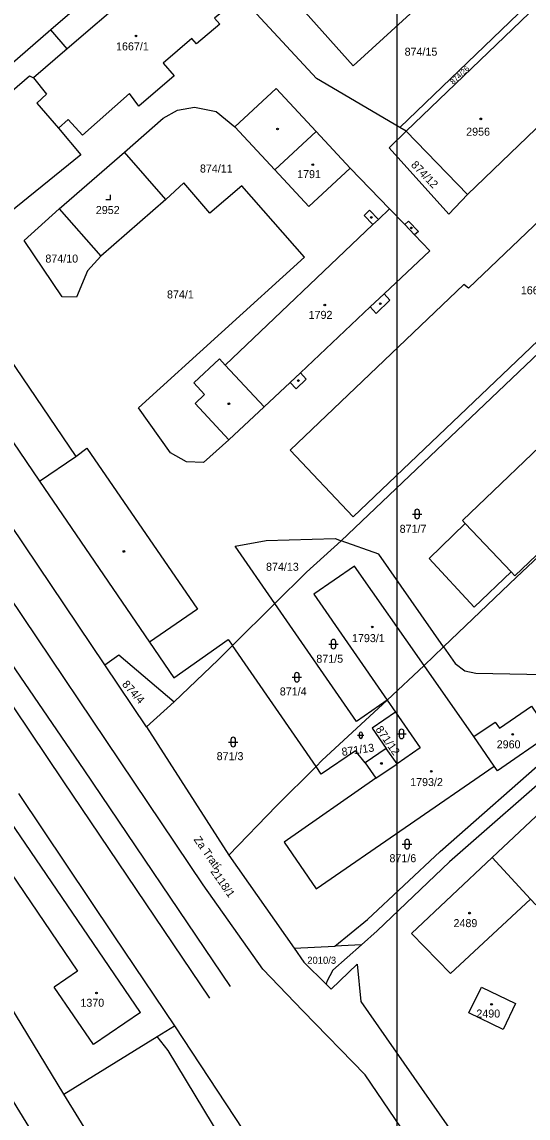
# Model space of a CAD drawing. Extents: x -679220 to -673243, y -1075091 to -1066557.
# Drawn here: x -676329.8 to -676222.2, y -1070817.8 to -1070584.9 of the extents above; entities that cross this region are included whole.
import ezdxf

# ---------------------------------------------------------------- set-up
doc = ezdxf.new("R2010")
doc.units = 0
for name, color, linetype in [('Default', 7, 'Continuous'), ('Hranice parcel', 7, 'Continuous'), ('Parcelní čísla', 7, 'Continuous'), ('Pop  PČ popisy', 7, 'Continuous'), ('Poz předměty', 7, 'Continuous'), ('Vnitřní kresba', 7, 'Continuous'), ('Značky budov', 7, 'Continuous'), ('Značky kultur', 7, 'Continuous')]:
    doc.layers.add(name, color=color, linetype=linetype)

msp = doc.modelspace()

# ---------------------------------------------------------------- linework, layer by layer
at = {"layer": 'Default'}
msp.add_lwpolyline([(-675625, -1070500), (-675625, -1071000), (-676250, -1071000), (-676250, -1070500)], close=True, dxfattribs=at)
at = {"layer": 'Hranice parcel'}
for p, q in [((-676301.02, -1070567.05), (-676323.64, -1070586.58)), ((-676249.46, -1070607.32), (-676210.46, -1070569.81)), ((-676209.47, -1070570.97), (-676248.14, -1070608.1)), ((-676189.17, -1070577.38), (-676235.06, -1070621.54)), ((-676320.16, -1070590.59), (-676323.64, -1070586.58)), ((-676320.16, -1070590.59), (-676327.32, -1070596.74)), ((-676248.14, -1070608.1), (-676249.46, -1070607.32)), ((-676248.14, -1070608.1), (-676235.06, -1070621.54)), ((-676321.86, -1070624.6), (-676307.94, -1070612.54)), ((-676299.21, -1070622.59), (-676307.94, -1070612.54)), ((-676259.99, -1070615.92), (-676251.63, -1070624.55)), ((-676299.21, -1070622.59), (-676313.01, -1070634.62)), ((-676321.86, -1070624.6), (-676313.01, -1070634.62)), ((-676312.17, -1070721.5), (-676368.1, -1070638.27)), ((-676215.72, -1070651.13), (-676261.9, -1070695.11)), ((-676276.01, -1070708.43), (-676285.02, -1070717.38)), ((-676267.27, -1070743.08), (-676285.02, -1070717.38)), ((-676244.31, -1070721.58), (-676240.18, -1070717.67)), ((-676303.32, -1070734.67), (-676312.17, -1070721.5)), ((-676252.15, -1070729), (-676244.31, -1070721.58)), ((-676233.71, -1070736.68), (-676244.31, -1070721.58)), ((-676297.44, -1070729.36), (-676303.32, -1070734.67)), ((-676252.15, -1070729), (-676250.39, -1070731.5)), ((-676303.32, -1070734.67), (-676285.78, -1070761.88)), ((-676229.4, -1070743.01), (-676233.71, -1070736.68)), ((-676252.34, -1070739.24), (-676256.8, -1070742.26)), ((-676320.82, -1070812.65), (-676351.85, -1070761.84)), ((-676285.78, -1070761.88), (-676271.91, -1070781.67)), ((-676229.87, -1070762.43), (-676221.7, -1070771.23)), ((-676271.91, -1070781.67), (-676263.29, -1070781.23)), ((-676257.61, -1070780.94), (-676263.29, -1070781.23)), ((-676301.01, -1070800.42), (-676297.36, -1070798.17)), ((-676297.36, -1070798.17), (-676259.16, -1070856.1)), ((-676320.82, -1070812.65), (-676301.01, -1070800.42)), ((-676298.65, -1070803.42), (-676301.01, -1070800.42)), ((-676317.86, -1070836.58), (-676334.22, -1070809.86)), ((-676282.13, -1070875.96), (-676320.82, -1070812.65))]:
    msp.add_line(p, q, dxfattribs=at)
for points in [[(-676269.58, -1070582.77), (-676259.37, -1070594.18), (-676244.89, -1070580.98), (-676254.85, -1070569.56), (-676269.58, -1070582.77)], [(-676297.56, -1070570.96), (-676306.87, -1070579.18), (-676320.16, -1070590.59)], [(-676249.46, -1070607.32), (-676267.18, -1070596.89), (-676285.39, -1070577.21)], [(-676289.21, -1070580.54), (-676287.35, -1070582.85), (-676288.83, -1070584.1), (-676287.73, -1070585.33), (-676292.68, -1070589.54), (-676293.69, -1070588.43), (-676299.72, -1070593.64), (-676297.44, -1070596.33), (-676304.89, -1070602.76), (-676306.92, -1070600.05), (-676316.91, -1070608.92), (-676319.93, -1070605.64), (-676322.02, -1070607.48)], [(-676323.64, -1070586.58), (-676342.77, -1070603.1), (-676361.62, -1070619.62)], [(-676199.54, -1070633.1), (-676169.85, -1070604.6), (-676182.48, -1070591.43), (-676234.89, -1070641.47), (-676235.85, -1070640.63), (-676272.75, -1070675.84), (-676259.38, -1070689.99), (-676217.07, -1070649.7), (-676215.72, -1070651.13)], [(-676356.74, -1070619.83), (-676356.02, -1070620.44), (-676328.14, -1070596.3), (-676327.32, -1070596.74)], [(-676327.32, -1070596.74), (-676324.5, -1070600.24), (-676326.59, -1070602.13), (-676322.02, -1070607.48)], [(-676284.5, -1070607.15), (-676275.72, -1070598.99), (-676267.21, -1070608.15), (-676259.99, -1070615.92)], [(-676307.94, -1070612.54), (-676299.75, -1070605.3), (-676296.71, -1070603.61), (-676293.07, -1070602.95), (-676288.47, -1070603.92), (-676284.5, -1070607.15)], [(-676284.5, -1070607.15), (-676275.99, -1070616.31), (-676268.77, -1070624.08), (-676259.99, -1070615.92)], [(-676322.02, -1070607.48), (-676317.22, -1070613.14), (-676335.21, -1070627.65), (-676347.63, -1070627.76), (-676357.14, -1070627.32)], [(-676235.06, -1070621.54), (-676239.02, -1070625.73), (-676251.7, -1070611.64), (-676248.14, -1070608.1)], [(-676285.76, -1070673.68), (-676291.2, -1070678.48), (-676294.76, -1070678.37), (-676298.22, -1070676.41), (-676305.01, -1070666.89), (-676269.69, -1070634.83), (-676283, -1070619.69), (-676289.82, -1070625.52), (-676295.38, -1070619.07), (-676299.21, -1070622.59)], [(-676313.01, -1070634.62), (-676315.8, -1070637.78), (-676318.13, -1070643.34), (-676321.21, -1070643.31), (-676329.31, -1070631.3), (-676321.86, -1070624.6)], [(-676251.63, -1070624.55), (-676254.02, -1070626.82), (-676255.88, -1070624.87), (-676257.04, -1070625.97), (-676255.18, -1070627.93), (-676286.59, -1070657.8), (-676287.81, -1070656.42), (-676293.25, -1070661.56), (-676290.94, -1070664.03), (-676292.95, -1070665.94), (-676285.76, -1070673.68)], [(-676251.63, -1070624.55), (-676248.42, -1070627.92), (-676247.62, -1070627.17), (-676245.52, -1070629.38), (-676246.31, -1070630.14), (-676243.1, -1070633.52), (-676252.82, -1070642.67), (-676251.55, -1070644.02), (-676254.5, -1070646.79), (-676255.77, -1070645.44), (-676270.6, -1070659.41), (-676269.33, -1070660.75), (-676271.51, -1070662.81), (-676272.78, -1070661.46), (-676278.27, -1070666.63), (-676285.76, -1070673.68)], [(-676345.93, -1070653.18), (-676338.23, -1070647.93), (-676318.29, -1070677.19), (-676316, -1070675.46), (-676292.42, -1070709.61), (-676302.68, -1070716.65)], [(-676215.72, -1070651.13), (-676210.28, -1070656.91), (-676219.37, -1070665.48), (-676214.86, -1070670.39), (-676236.17, -1070690.81), (-676235.6, -1070691.45), (-676243.24, -1070698.84), (-676233.65, -1070709.18), (-676225.82, -1070701.72), (-676225.01, -1070702.53), (-676203.67, -1070682.14), (-676203.19, -1070682.64)], [(-676345.93, -1070653.18), (-676326, -1070682.43), (-676302.68, -1070716.65)], [(-676098.23, -1070982.59), (-676085.69, -1071005.58), (-676109.68, -1070982.84), (-676115.86, -1070976.12), (-676122.1, -1070967.91), (-676131.27, -1070954.7), (-676145.48, -1070931.6), (-676150, -1070925.59), (-676156.28, -1070919.94), (-676161.37, -1070916.53), (-676179.64, -1070906.62), (-676183.47, -1070903.03), (-676188.54, -1070899.09), (-676191.37, -1070896.48), (-676212.07, -1070873.93), (-676214.86, -1070870.4), (-676256.83, -1070808.55), (-676270.07, -1070794.97), (-676278.59, -1070786.13), (-676291.26, -1070768.21), (-676347.19, -1070685.04), (-676351.13, -1070679.38)], [(-676203.19, -1070682.64), (-676224.7, -1070702.81), (-676240.18, -1070717.67)], [(-676276.01, -1070708.43), (-676284.46, -1070696.22), (-676277.84, -1070695.07), (-676263.19, -1070694.65), (-676261.9, -1070695.11)], [(-676261.9, -1070695.11), (-676269.32, -1070701.78), (-676276.01, -1070708.43)], [(-676240.18, -1070717.67), (-676253.94, -1070697.97), (-676261.9, -1070695.11)], [(-676244.31, -1070721.58), (-676259.1, -1070700.49), (-676267.71, -1070706.46), (-676252.15, -1070729)], [(-676252.15, -1070729), (-676258.65, -1070733.5), (-676276.01, -1070708.43)], [(-676302.68, -1070716.65), (-676297.49, -1070724.26), (-676285.93, -1070716.06), (-676285.02, -1070717.38)], [(-676285.02, -1070717.38), (-676288.05, -1070720.39), (-676297.44, -1070729.36)], [(-676240.18, -1070717.67), (-676237.73, -1070721.18), (-676235.64, -1070722.73), (-676233.29, -1070723.21), (-676215.28, -1070723.62), (-676207.77, -1070731.47)], [(-676312.17, -1070721.5), (-676309.14, -1070719.32), (-676297.44, -1070729.36)], [(-676267.27, -1070743.08), (-676266, -1070741.8), (-676252.15, -1070729)], [(-676233.71, -1070736.68), (-676229.21, -1070733.65), (-676228.29, -1070734.93), (-676221.48, -1070730.27), (-676217.42, -1070736.16), (-676228.7, -1070743.99), (-676229.4, -1070743.01)], [(-676263.29, -1070781.23), (-676256.35, -1070775.59), (-676240.92, -1070761.13), (-676216.71, -1070739.89), (-676207.77, -1070731.47)], [(-676250.39, -1070731.5), (-676255.32, -1070734.91), (-676252.34, -1070739.24)], [(-676250.39, -1070731.5), (-676245.13, -1070739.11), (-676250.06, -1070742.53), (-676252.34, -1070739.24)], [(-676256.8, -1070742.26), (-676258.89, -1070739.75), (-676266.15, -1070744.7), (-676267.27, -1070743.08)], [(-676211.6, -1070739.2), (-676214.6, -1070742.04), (-676238.9, -1070763.33), (-676254.29, -1070777.99), (-676257.61, -1070780.94)], [(-676256.8, -1070742.26), (-676254.53, -1070745.56), (-676274.07, -1070759.17), (-676267.27, -1070769.08), (-676229.4, -1070743.01)], [(-676285.78, -1070761.88), (-676275.67, -1070751.44), (-676267.27, -1070743.08)], [(-676229.87, -1070762.43), (-676210.09, -1070743.81), (-676201.8, -1070752.63), (-676200.63, -1070753.86), (-676220.54, -1070772.48), (-676221.7, -1070771.23)], [(-676330.47, -1070748.79), (-676310.22, -1070779.04), (-676297.36, -1070798.17)], [(-676221.7, -1070771.23), (-676238.71, -1070787.02), (-676247.01, -1070778.56), (-676229.87, -1070762.43)], [(-676271.91, -1070781.67), (-676269.85, -1070784.62), (-676265.1, -1070789.33)], [(-676257.61, -1070780.94), (-676263.71, -1070786.36), (-676264.98, -1070788.75), (-676265.1, -1070789.33)], [(-676265.1, -1070789.33), (-676264.07, -1070790.35), (-676258.5, -1070785.03), (-676257.75, -1070792.97), (-676226.1, -1070838.36)], [(-676234.78, -1070795.38), (-676232.14, -1070789.93), (-676224.86, -1070793.45), (-676227.48, -1070798.93), (-676234.78, -1070795.38)], [(-676255.74, -1070873.97), (-676268.84, -1070855.61), (-676273.12, -1070847.61), (-676278.91, -1070838.68), (-676277.76, -1070837.98), (-676298.65, -1070803.42)]]:
    msp.add_lwpolyline(points, dxfattribs=at)
at = {"layer": 'Poz předměty'}
for p, q in [((-676339.07, -1070710.97), (-676316.61, -1070743.79)), ((-676342.79, -1070713.93), (-676321.03, -1070746.08)), ((-676316.61, -1070743.79), (-676285.49, -1070789.78)), ((-676321.03, -1070746.08), (-676289.91, -1070792.25))]:
    msp.add_line(p, q, dxfattribs=at)
at = {"layer": 'Vnitřní kresba'}
for p, q in [((-676275.99, -1070616.31), (-676267.21, -1070608.15)), ((-676255.18, -1070627.93), (-676254.02, -1070626.82)), ((-676248.42, -1070627.92), (-676246.31, -1070630.14)), ((-676255.77, -1070645.44), (-676252.82, -1070642.67)), ((-676286.59, -1070657.8), (-676278.27, -1070666.63)), ((-676272.78, -1070661.46), (-676270.6, -1070659.41)), ((-676326, -1070682.43), (-676318.29, -1070677.19)), ((-676235.6, -1070691.45), (-676225.82, -1070701.72)), ((-676254.53, -1070745.56), (-676250.06, -1070742.53)), ((-676304.58, -1070795.3), (-676334.61, -1070751.32)), ((-676339.74, -1070754.45), (-676317.92, -1070786.56)), ((-676317.92, -1070786.56), (-676322.91, -1070789.98)), ((-676314.56, -1070802.15), (-676322.91, -1070789.98)), ((-676304.58, -1070795.3), (-676314.56, -1070802.15))]:
    msp.add_line(p, q, dxfattribs=at)
at = {"layer": 'Značky budov'}
for centre in [(-676305.52, -1070587.85), (-676232.25, -1070605.47), (-676275.44, -1070607.62), (-676267.95, -1070615.2), (-676255.52, -1070626.41), (-676247.01, -1070628.63), (-676265.41, -1070645.03), (-676253.61, -1070644.75), (-676271.02, -1070661.07), (-676285.78, -1070666), (-676308.1, -1070697.38), (-676255.31, -1070713.41), (-676225.47, -1070736.24), (-676253.37, -1070742.41), (-676242.77, -1070744.08), (-676234.65, -1070774.22), (-676313.91, -1070791.2), (-676229.97, -1070793.61)]:
    msp.add_circle(centre, 0.175, dxfattribs=at)
at = {"layer": 'Značky kultur'}
for p, q in [((-676311.94, -1070622.59), (-676310.94, -1070622.59)), ((-676310.94, -1070622.59), (-676310.94, -1070621.59)), ((-676246.8, -1070689.42), (-676244.8, -1070689.42)), ((-676246.3, -1070688.92), (-676246.3, -1070689.92)), ((-676245.3, -1070689.92), (-676245.3, -1070688.92)), ((-676264.07, -1070716.56), (-676264.07, -1070717.56)), ((-676263.07, -1070717.56), (-676263.07, -1070716.56)), ((-676264.57, -1070717.06), (-676262.57, -1070717.06)), ((-676271.84, -1070723.61), (-676271.84, -1070724.61)), ((-676270.84, -1070724.61), (-676270.84, -1070723.61)), ((-676272.34, -1070724.11), (-676270.34, -1070724.11)), ((-676285.36, -1070737.36), (-676285.36, -1070738.36)), ((-676284.36, -1070738.36), (-676284.36, -1070737.36)), ((-676258.42, -1070736.42), (-676257.08, -1070736.42)), ((-676258.08, -1070736.08), (-676258.08, -1070736.76)), ((-676257.42, -1070736.76), (-676257.42, -1070736.08)), ((-676250.1, -1070736.14), (-676248.1, -1070736.14)), ((-676249.6, -1070735.64), (-676249.6, -1070736.64)), ((-676248.6, -1070736.64), (-676248.6, -1070735.64)), ((-676285.86, -1070737.86), (-676283.86, -1070737.86)), ((-676248.93, -1070759.57), (-676246.93, -1070759.57)), ((-676248.43, -1070759.07), (-676248.43, -1070760.07)), ((-676247.43, -1070760.07), (-676247.43, -1070759.07))]:
    msp.add_line(p, q, dxfattribs=at)
for centre, radius, start, end in [((-676245.8, -1070688.92), 0.5, 0, 180), ((-676245.8, -1070689.92), 0.5, 180, 359.9879), ((-676263.57, -1070716.56), 0.5, 0, 180), ((-676263.57, -1070717.56), 0.5, 180, 359.9879), ((-676271.34, -1070723.61), 0.5, 0, 180), ((-676271.34, -1070724.61), 0.5, 180, 359.9879), ((-676249.1, -1070735.64), 0.5, 0, 180), ((-676284.86, -1070737.36), 0.5, 0, 180), ((-676257.75, -1070736.09), 0.335, 0, 180), ((-676257.75, -1070736.76), 0.335, 180, 359.9879), ((-676249.1, -1070736.64), 0.5, 180, 359.9879), ((-676284.86, -1070738.36), 0.5, 180, 359.9879), ((-676247.93, -1070759.07), 0.5, 0, 180), ((-676247.93, -1070760.07), 0.5, 180, 359.9879)]:
    msp.add_arc(centre, radius, start, end, dxfattribs=at)

# ---------------------------------------------------------------- texts
at = {"layer": 'Parcelní čísla'}
for s, height, p in [('1667/1', 1.7, (-676309.76, -1070590.92)), ('874/15', 1.7, (-676248.44, -1070592.05)), ('2956', 1.7, (-676235.36, -1070609.05)), ('874/11', 1.7, (-676291.93, -1070616.87)), ('1791', 1.7, (-676271.28, -1070618.06)), ('2952', 1.7, (-676314.05, -1070625.69)), ('874/10', 1.7, (-676324.77, -1070636)), ('874/1', 1.7, (-676298.93, -1070643.62)), ('1669', 1.7, (-676223.75, -1070642.74)), ('1792', 1.7, (-676268.84, -1070647.96)), ('871/7', 1.7, (-676249.5, -1070693.42)), ('874/13', 1.7, (-676277.89, -1070701.48)), ('1793/1', 1.7, (-676259.62, -1070716.64)), ('871/5', 1.7, (-676267.2, -1070721.02)), ('871/4', 1.7, (-676274.96, -1070727.97)), ('2960', 1.7, (-676228.87, -1070739.2)), ('871/3', 1.7, (-676288.38, -1070741.72)), ('1793/2', 1.7, (-676247.26, -1070747.22)), ('871/6', 1.7, (-676251.66, -1070763.4)), ('2489', 1.7, (-676238.05, -1070777.19)), ('2010/3', 1.5, (-676269.13, -1070784.98)), ('1370', 1.7, (-676317.33, -1070794.11)), ('2490', 1.7, (-676233.2, -1070796.4))]:
    msp.add_text(s, height=height, dxfattribs=at).set_placement(p)
for s, height, rotation, p in [('874/26', 1.188, 43, (-676238.12, -1070598.25)), ('874/12', 1.7, 314, (-676247.21, -1070615.37)), ('874/4', 1.7, 312, (-676308.59, -1070725.69)), ('871/12', 1.7, 305, (-676254.71, -1070735.18)), ('871/13', 1.7, 8, (-676261.7, -1070740.82)), ('2118/1', 1.7, 305, (-676289.76, -1070765.39))]:
    msp.add_text(s, height=height, rotation=rotation, dxfattribs=at).set_placement(p)
at = {"layer": 'Pop  PČ popisy'}
msp.add_text('Za Tratí', height=1.7, rotation=305, dxfattribs=at).set_placement((-676293.34, -1070758.6))

doc.saveas('drawing.dxf')
